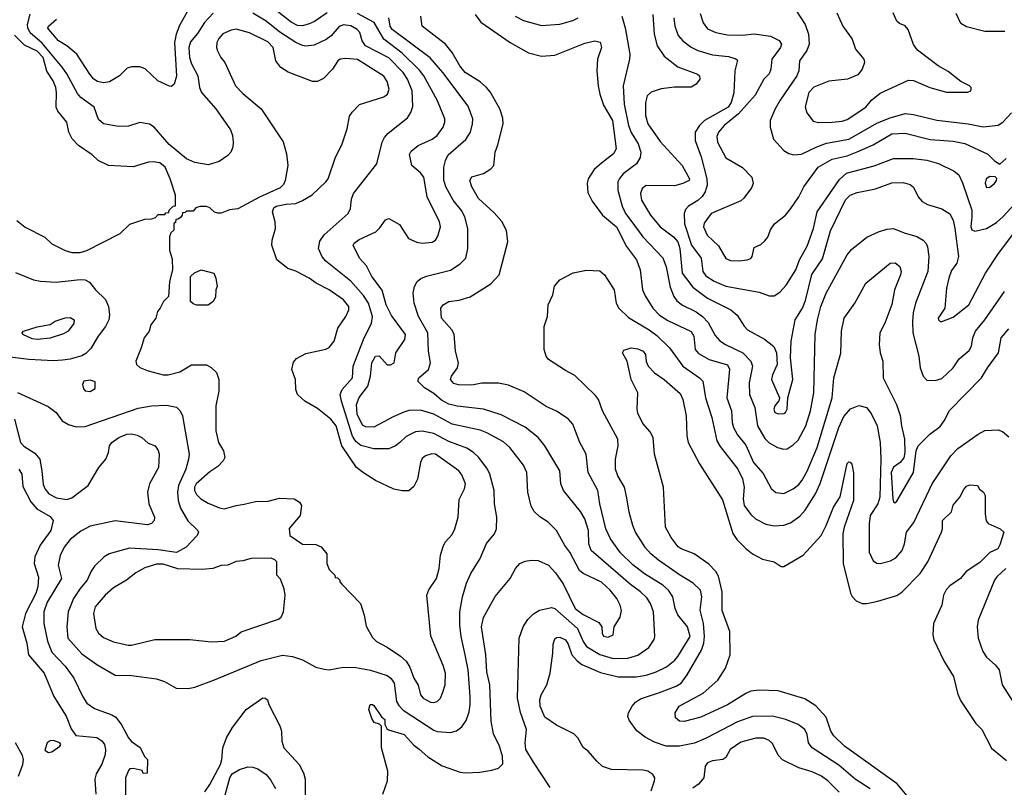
# Model space of a CAD drawing. Extents: x 997026 to 1115308, y 536381 to 619039.
# Tile 299 of 484: x 1067980 to 1073912, y 577297 to 581923. Entities that reach past the tile are written whole.
import ezdxf

# ---------------------------------------------------------------- set-up
doc = ezdxf.new("R2010")
doc.units = 0

msp = doc.modelspace()

# ---------------------------------------------------------------- linework, layer by layer
at = {"layer": '0CON20XD'}
for points in [[(1069833.3, 581965), (1069757.2, 581912.8), (1069725, 581897.9), (1069685, 581886.2), (1069655, 581887.7), (1069615, 581908.9), (1069448.7, 582038.7)], [(1069018.3, 582021.7), (1068942.5, 581887.5), (1068922.7, 581835), (1068913.8, 581786.2), (1068925, 581582.5), (1068911.2, 581535), (1068895, 581520), (1068883, 581523), (1068813.3, 581555), (1068737.3, 581627.3), (1068705, 581640), (1068655, 581640), (1068628.8, 581631.2), (1068581.2, 581585), (1068520.9, 581549.1), (1068485, 581542.2), (1068449.8, 581549.8), (1068428.1, 581565), (1068403.3, 581595), (1068324.7, 581714.7), (1068264.7, 581764.7), (1068214.3, 581795), (1068155.8, 581865), (1068150, 581875), (1068153.8, 581885), (1068202.9, 581927.1)], [(1072660, 581975), (1072713.3, 581893.3), (1072733.3, 581835), (1072736.8, 581775), (1072723.5, 581736.5), (1072679.1, 581675), (1072674.6, 581615), (1072663.3, 581585), (1072561.2, 581438.8), (1072531.2, 581385), (1072502.5, 581315), (1072501.5, 581275), (1072522.2, 581202.2), (1072585, 581135.7), (1072615, 581116.9), (1072645, 581109.5)], [(1069146.9, 581963.1), (1069092.9, 581907.1), (1069050.8, 581839.2), (1069010.5, 581789.5), (1068999.8, 581755), (1069002.7, 581695), (1069015, 581657.1), (1069053.6, 581585), (1069063.5, 581515), (1069076.7, 581485), (1069161.5, 581385), (1069249.6, 581259.6), (1069263.1, 581225), (1069266.9, 581185), (1069264.1, 581154.1), (1069252.9, 581125), (1069235, 581104.3), (1069181.4, 581068.6), (1069115, 581049.2), (1069035, 581062.7), (1068985, 581085.3), (1068881.9, 581171.9), (1068790, 581275), (1068762.7, 581292.7), (1068705, 581302.7), (1068635, 581282.2), (1068575, 581279.6), (1068485, 581296.4), (1068455, 581320.8), (1068428.9, 581395), (1068349.1, 581455), (1068328.1, 581478.1), (1068265, 581597.3), (1068237, 581637), (1068115, 581782.3), (1068043.5, 581843.5), (1068028.9, 581875), (1068027.5, 581895), (1068043.5, 581956.5)], [(1070270, 579375), (1070245.3, 579354.7), (1070205, 579336.7), (1070113.6, 579336.4), (1070035, 579356.8), (1070005, 579380.3), (1069985, 579412.7), (1069918.6, 579625), (1069911.8, 579665), (1069923.6, 579695), (1069984.5, 579765), (1069990.4, 579835), (1070050.9, 579995), (1070100.6, 580095), (1070105.8, 580135), (1070082, 580215), (1070051.6, 580261.6), (1069975, 580346.8), (1069825, 580468.8), (1069803.1, 580493.1), (1069780.9, 580545), (1069787.7, 580587.7), (1069813.9, 580626.1), (1069960, 580755), (1069972.9, 580785), (1069978.8, 580841.2), (1069991.2, 580875), (1070132.1, 581055), (1070164.6, 581185), (1070177.4, 581212.6), (1070200.5, 581239.5), (1070317.7, 581332.3), (1070337, 581363), (1070349.2, 581400.8), (1070344.1, 581495), (1070316.3, 581565), (1070290.8, 581605), (1070205, 581692.4), (1070064.6, 581765), (1070043.5, 581795), (1070030, 581845), (1070012.9, 581865), (1069974.6, 581885.4), (1069932, 581892), (1069905, 581882.3), (1069857.8, 581825), (1069826.9, 581803.1), (1069755, 581768.9), (1069705, 581764.2), (1069685, 581766.7), (1069645, 581785.3), (1069548.6, 581848.6), (1069465, 581913.7), (1069385, 581962.5)], [(1070168, 577255), (1070196.7, 577335), (1070198, 577395), (1070160.8, 577535), (1070160, 577665), (1070147.5, 577677.5), (1070117, 577687), (1070102.3, 577712.3), (1070083.8, 577765), (1070092.5, 577795), (1070105, 577796.7), (1070115, 577790), (1070160.7, 577720.7), (1070180, 577705), (1070180, 577675), (1070191.7, 577651.7), (1070203, 577643), (1070296, 577615), (1070355, 577551.4), (1070386.7, 577526.7), (1070440.2, 577480.2), (1070525, 577425.7), (1070635, 577388.6), (1070665.8, 577384.2), (1070752.7, 577387.3), (1070825, 577400), (1070865, 577412), (1070891.2, 577438.8), (1070890, 577485), (1070871.4, 577545), (1070835, 577620), (1070820.4, 577695), (1070812, 577915), (1070795, 577992.5), (1070789.6, 578095), (1070762.3, 578265), (1070775, 578321.2), (1070845, 578446), (1070935, 578556.2), (1070968, 578615), (1070993.8, 578645), (1071025, 578659.4), (1071063.2, 578666.8), (1071105, 578664.2), (1071165.8, 578635.8), (1071209.2, 578589.2), (1071253.7, 578523.7), (1071326.9, 578375), (1071375, 578338.6), (1071470.3, 578290.3), (1071488, 578265), (1071490, 578225), (1071497.7, 578207.7), (1071525, 578201.4), (1071556.7, 578215), (1071562.5, 578265), (1071597.6, 578322.4), (1071606.5, 578363.5), (1071598.9, 578395), (1071577.1, 578435), (1071537.9, 578485), (1071485, 578532.7), (1071374.6, 578584.6), (1071352.9, 578602.9), (1071295, 578713.8), (1071264.3, 578754.3), (1071215, 578843.8), (1071164.5, 578894.5), (1071115, 578926), (1071079.7, 578959.7), (1071062, 578992), (1071041.5, 579075), (1071036.7, 579195), (1071015, 579238), (1070934.3, 579345), (1070895, 579378.5), (1070795, 579433.1), (1070755, 579448.5), (1070585, 579485.3), (1070475, 579546.7), (1070395, 579569.7), (1070325, 579566.9), (1070295, 579558.8), (1070229.7, 579530.3), (1070115, 579466.4), (1070065, 579469.1), (1070045, 579479.5), (1070013.4, 579545), (1070010.5, 579605), (1070024.8, 579645.2), (1070077.8, 579715), (1070094.7, 579774.7), (1070102.4, 579855), (1070125, 579895.8), (1070146.9, 579896.9), (1070195, 579842.9), (1070215, 579842.5), (1070236.2, 579855), (1070246.7, 579915), (1070301.4, 579995), (1070305.6, 580025), (1070219.9, 580139.9), (1070188.4, 580205), (1070163.9, 580293.9), (1070102.9, 580375), (1070068.9, 580438.9), (1070028.1, 580485), (1069988.8, 580565), (1069995, 580576.2), (1070025, 580598.6), (1070126, 580645), (1070151.1, 580668.9), (1070185, 580716), (1070205, 580724.3), (1070268.7, 580688.7), (1070323.8, 580605), (1070372.6, 580582.6), (1070405, 580575.7), (1070465, 580582), (1070485, 580594), (1070498.8, 580618.8), (1070515.7, 580675), (1070510.6, 580705), (1070435.4, 580855.4), (1070415, 580974.2), (1070395, 581000), (1070342, 581045), (1070328.8, 581111.2), (1070339.3, 581130.7), (1070381.4, 581165), (1070465, 581203.8), (1070495, 581225.6), (1070532.1, 581275), (1070542.7, 581305), (1070542.7, 581325), (1070497.7, 581435), (1070414.5, 581584.5), (1070389.2, 581619.2), (1070285, 581720.7), (1070175.1, 581805.1), (1070115.9, 581905.9), (1070015, 581961.3)], [(1071175.7, 577295.7), (1071075, 577448), (1071029.3, 577525), (1071024.7, 577565), (1071034.6, 577645), (1070996.9, 577746.9), (1070980.4, 577835), (1070990, 578195), (1071013.3, 578265), (1071041.5, 578308.5), (1071076.7, 578343.3), (1071111.2, 578365), (1071185, 578380.4), (1071205, 578375.4), (1071341.4, 578255), (1071374.9, 578174.9), (1071395.3, 578145), (1071475, 578096.6), (1071555, 578073.4), (1071644.2, 578075.8), (1071705, 578092.3), (1071770.5, 578139.5), (1071802.9, 578187.1), (1071806.5, 578205), (1071798.8, 578355), (1071780.4, 578405), (1071758, 578438), (1071720.9, 578475), (1071659.9, 578519.9), (1071423.1, 578725), (1071409.1, 578765), (1071406.9, 578845), (1071385, 578914.2), (1071358.7, 578958.7), (1071257.5, 579085), (1071241.1, 579125), (1071234.5, 579205), (1071144.7, 579354.7), (1071103.3, 579405), (1071025, 579468.2), (1070881.9, 579541.9), (1070773.8, 579575), (1070616.9, 579593.1), (1070565, 579606.5), (1070520.9, 579630.9), (1070475, 579670.8), (1070420, 579705), (1070378.1, 579745), (1070385.6, 579765), (1070443.9, 579815), (1070455.9, 579855), (1070443.4, 579925), (1070439.2, 580035), (1070383.5, 580135), (1070357.1, 580215), (1070351.5, 580275), (1070358.1, 580315), (1070374.4, 580345.6), (1070397.6, 580362.4), (1070432.1, 580377.9), (1070576.4, 580413.6), (1070635, 580451.2), (1070667.5, 580485), (1070680, 580545), (1070680, 580665), (1070661.3, 580735), (1070642.4, 580772.4), (1070592.2, 580835), (1070547.9, 580915), (1070536.6, 580956.6), (1070535.3, 581035), (1070544.8, 581075.2), (1070562.3, 581107.7), (1070668.5, 581201.5), (1070696.2, 581245), (1070709.3, 581295), (1070710, 581325), (1070682.8, 581402.8), (1070528.7, 581605), (1070453.7, 581693.7), (1070223.5, 581865), (1070211.6, 581885), (1070204.7, 581935)], [(1071783.8, 577275), (1071805.8, 577335), (1071807.1, 577355), (1071794.2, 577375), (1071765, 577394.4), (1071735, 577400), (1071545, 577404.4), (1071492.6, 577422.6), (1071457.5, 577455), (1071405, 577514), (1071375, 577536.7), (1071342, 577595), (1071319.1, 577619.1), (1071215, 577672), (1071145, 577720), (1071115.5, 577785), (1071113.1, 577825), (1071121.5, 577855), (1071156.5, 577915), (1071176.5, 577985), (1071193.3, 578105), (1071195, 578160), (1071205, 578191.2), (1071215, 578199.2), (1071235, 578201.4), (1071269.2, 578185), (1071285, 578160), (1071306.9, 578095), (1071338.3, 578058.3), (1071366.8, 578036.8), (1071478.9, 577988.9), (1071585, 577962.8), (1071695, 577962.8), (1071755, 577972.7), (1071815, 577992), (1071877.1, 578022.9), (1071927, 578063), (1071945.8, 578085.8), (1072018.9, 578205), (1072004.3, 578265), (1071945.7, 578335.7), (1071930.3, 578375), (1071916, 578445), (1071890, 578485), (1071855.6, 578515.6), (1071745, 578584.1), (1071675, 578638.2), (1071600.1, 578710.1), (1071538.8, 578795), (1071511.8, 578855), (1071475.4, 579005), (1071464.4, 579085), (1071404.6, 579195), (1071392.2, 579305), (1071355.6, 579375), (1071313.1, 579485), (1071285, 579517.1), (1071215, 579563.1), (1071152.2, 579592.2), (1071020.2, 579680.2), (1070925, 579720), (1070865, 579733.1), (1070765, 579733.1), (1070705, 579721.5), (1070625, 579721.9), (1070595, 579731.4), (1070575.8, 579755), (1070581.4, 579775), (1070617.5, 579825), (1070624.2, 579855), (1070606.2, 579925), (1070598.8, 580028.8), (1070584, 580055), (1070521.2, 580125), (1070516.7, 580185), (1070531.2, 580205), (1070565, 580224.3), (1070627.6, 580232.4), (1070695, 580252.9), (1070817.9, 580332.1), (1070868.8, 580385), (1070920.8, 580585), (1070912.7, 580652.7), (1070885, 580706.2), (1070839.8, 580759.8), (1070745, 580846), (1070704.2, 580915), (1070692, 580955), (1070704.2, 580975.8), (1070775, 580997.1), (1070818.8, 581025), (1070836, 581045), (1070844, 581125), (1070861.2, 581168.8), (1070892.9, 581295), (1070890.3, 581330.3), (1070872.5, 581385), (1070815, 581488), (1070792.9, 581515), (1070755, 581549.4), (1070665, 581605.5), (1070631.8, 581645), (1070585.3, 581725.3), (1070546.4, 581776.4), (1070405.8, 581885), (1070398.1, 581945)], [(1070723.5, 581955), (1070758.3, 581908.3), (1070936.3, 581786.3), (1071045, 581724.2), (1071124.2, 581704.2), (1071205, 581710), (1071385, 581781.9), (1071445.8, 581795.8), (1071476.8, 581786.8), (1071485.6, 581755), (1071462.2, 581685), (1071457.3, 581615), (1071464.6, 581525), (1071474.6, 581475), (1071498.1, 581408.1), (1071552.7, 581315), (1071573.1, 581145), (1071558.6, 581115), (1071485, 581059.4), (1071440.6, 581019.4), (1071404.4, 580965), (1071398.9, 580935), (1071402.6, 580882.6), (1071429.1, 580829.1), (1071492.2, 580745), (1071576.2, 580675), (1071635.3, 580555.3), (1071696.2, 580475), (1071717.9, 580415), (1071732.9, 580295), (1071748.1, 580258.1), (1071795.2, 580185.2), (1071835, 580141.5), (1071885, 580109.6), (1072025, 580044.4), (1072042.1, 580015), (1072049.6, 579935), (1072070.6, 579910.6), (1072135, 579875.3), (1072245, 579843.3), (1072257.2, 579817.2), (1072251.5, 579751.5), (1072241.3, 579645), (1072268.5, 579565), (1072272.3, 579495), (1072280.4, 579465), (1072305, 579421.1), (1072355, 579358.1), (1072400.7, 579255), (1072458.8, 579188.8), (1072507.6, 579097.6), (1072535, 579074.2), (1072585, 579067.1), (1072640.8, 579095), (1072675, 579122.2), (1072695, 579148.1), (1072725, 579202.9), (1072785.8, 579345), (1072874.7, 579645), (1072884.7, 579765), (1072927.1, 579912.9), (1072931.5, 580045), (1072948.5, 580125), (1073011.4, 580215), (1073077.5, 580335), (1073225, 580455.7), (1073255, 580457.5), (1073282.5, 580435), (1073291.4, 580405), (1073287.8, 580385), (1073251.5, 580295), (1073235, 580206.7), (1073191.9, 580095), (1073161.9, 580035), (1073157.5, 579965), (1073164, 579915), (1073180, 579865), (1073182.5, 579765), (1073263.6, 579603.6), (1073285, 579537.5), (1073292.5, 579475), (1073311.9, 579395), (1073312.9, 579315), (1073306.6, 579283.4), (1073284.6, 579255.4), (1073245, 579226.4), (1073231, 579195), (1073240, 579035), (1073245, 579016.7), (1073252.3, 579012.3), (1073265, 579021.2), (1073364.4, 579195), (1073381.2, 579325), (1073393.3, 579355), (1073463.3, 579425), (1073525, 579472), (1073549.4, 579505), (1073581.9, 579568.1), (1073775.7, 579765), (1073811.4, 579825), (1073877.1, 579915), (1073894.2, 580005), (1073939.7, 580060.3)], [(1070964.8, 581944.8), (1071015, 581918.9), (1071125, 581888), (1071235, 581896.5), (1071312.3, 581917.7), (1071345, 581933.9)], [(1071608.5, 581945), (1071627.3, 581875), (1071655.4, 581715), (1071654.6, 581685), (1071616.3, 581525), (1071623, 581415), (1071647.5, 581285), (1071665, 581243.6), (1071706.7, 581175), (1071722.3, 581125), (1071717.7, 581092.3), (1071696.5, 581055), (1071616.7, 580993.3), (1071593.1, 580966.9), (1071583.2, 580945), (1071584, 580895), (1071610.1, 580800.1), (1071630.5, 580755), (1071663, 580713), (1071735, 580613.8), (1071855, 580488.1), (1071875, 580434), (1071900.2, 580310.2), (1071922.1, 580255), (1071939.3, 580229.3), (1071972.8, 580202.8), (1072055, 580162.9), (1072093.8, 580135), (1072127.6, 580097.6), (1072170.8, 580020.8), (1072197.6, 579987.6), (1072231.9, 579965), (1072337.5, 579915), (1072385.3, 579865), (1072395.9, 579835), (1072375.3, 579735.3), (1072376.9, 579665), (1072408.8, 579585), (1072425.3, 579475), (1072469.9, 579399.9), (1072495, 579372.1), (1072545, 579345.5), (1072585, 579334.5), (1072605, 579337.5), (1072639.9, 579360.1), (1072670.4, 579389.6), (1072716.6, 579475), (1072745.3, 579565), (1072764.1, 579675), (1072773.2, 580025), (1072786, 580115), (1072807.5, 580195), (1072838.8, 580275), (1072965, 580505.8), (1072991.9, 580538.1), (1073085, 580612.2), (1073155, 580645.5), (1073205, 580660.9), (1073245, 580664.5), (1073308.3, 580638.3), (1073385, 580616.4), (1073424.2, 580595), (1073441.1, 580575), (1073450.5, 580555), (1073458.5, 580495), (1073452.5, 580405), (1073376.4, 580215), (1073362.6, 580157.4), (1073360, 580105), (1073360.9, 580035), (1073396.7, 579895), (1073405.5, 579825), (1073422.9, 579775), (1073445, 579750.8), (1073495, 579748.1), (1073535, 579761.5), (1073604.5, 579825), (1073640.4, 579879.6), (1073701.1, 579928.9), (1073714.4, 579955), (1073721.8, 580005), (1073738.2, 580045), (1073795, 580114.5), (1073913.8, 580285)], [(1071795.4, 581955), (1071802.5, 581835), (1071820, 581765), (1071864.1, 581704.1), (1071945, 581638.1), (1072064.1, 581594.1), (1072076.7, 581585), (1072077.5, 581565), (1072055.9, 581534.1), (1072025, 581516.7), (1071925.9, 581515.9), (1071845, 581505.6), (1071785, 581487.1), (1071760.8, 581465), (1071751.1, 581425), (1071750.5, 581345), (1071765, 581296), (1071838.9, 581188.9), (1071972.2, 581045), (1072016, 580965), (1072013.3, 580955), (1071976.2, 580935), (1071925, 580922.7), (1071755, 580923.1), (1071730, 580905), (1071720, 580875), (1071726.5, 580835), (1071781.5, 580745), (1071840, 580675), (1071920, 580615), (1071945.2, 580585.2), (1071957.1, 580545), (1071971.6, 580395), (1072035, 580311.8), (1072125, 580244.7), (1072264.7, 580174.7), (1072302.8, 580142.8), (1072345, 580076.2), (1072366, 580055), (1072467.8, 579997.8), (1072523.2, 579953.2), (1072539.2, 579915), (1072544.3, 579845), (1072515, 579783.8), (1072509.5, 579755), (1072558.8, 579645), (1072554, 579626), (1072530, 579595), (1072524.3, 579575), (1072530, 579555), (1072551.7, 579548.3), (1072585, 579550), (1072595, 579556.2), (1072604, 579575), (1072608.6, 579645), (1072639.1, 579755), (1072624.5, 579885.5), (1072628.5, 579985), (1072651.8, 580115), (1072695.8, 580185), (1072715, 580230)], [(1071920.6, 581935), (1071926.7, 581885), (1071948.3, 581828.2), (1071976.5, 581795), (1072025, 581757.5), (1072065, 581736.6), (1072155, 581710.6), (1072250.5, 581700.5), (1072295, 581687.5), (1072305, 581678.8), (1072289.4, 581615), (1072282.8, 581482.8), (1072267.6, 581425), (1072248.4, 581395), (1072105.4, 581315), (1072075.4, 581285), (1072050.4, 581245), (1072048.9, 581195), (1072086.5, 581096.5), (1072120.5, 580965), (1072121.7, 580925), (1072110, 580885), (1072092, 580858), (1072065, 580833.7), (1072009.8, 580800.2), (1071991.3, 580778.7), (1071982.7, 580755), (1071986.4, 580693.6), (1072028, 580565), (1072086.7, 580485), (1072096.7, 580405), (1072115, 580379.2), (1072165, 580347.1), (1072235, 580317.8), (1072435, 580280.9), (1072495, 580258.1), (1072525, 580258.6), (1072559.3, 580280.7), (1072597.6, 580322.4), (1072657.3, 580415), (1072679.1, 580475), (1072725, 580558), (1072761.8, 580665), (1072784.3, 580765.7), (1072920.1, 580959.9), (1072961.9, 580998.1), (1073128.2, 581041.8), (1073245, 581086.9), (1073363.9, 581086.1), (1073445, 581076.8), (1073515, 581056.2), (1073611.1, 581011.1), (1073638.5, 580988.5), (1073660.2, 580940.2), (1073715.7, 580775), (1073717.5, 580735), (1073710, 580675), (1073717.5, 580657.5), (1073735, 580648.6), (1073805, 580664.6), (1073865, 580701.8), (1073903.9, 580735), (1073975, 580812.5)], [(1072080.9, 581960.9), (1072098.6, 581905), (1072125, 581867.1), (1072175, 581846.5), (1072245, 581832.9), (1072335, 581830.5), (1072405, 581837.5), (1072504.3, 581824.3), (1072555, 581798), (1072569.2, 581775), (1072564.2, 581755), (1072511.4, 581685), (1072505.5, 581624.5), (1072495, 581596.7), (1072464, 581565), (1072410.8, 581469.2), (1072311.8, 581355), (1072223.8, 581285), (1072191.2, 581245), (1072180.8, 581219.2), (1072184.2, 581184.2), (1072235, 581091.4), (1072335, 581032), (1072391.2, 580975), (1072400, 580935), (1072389.4, 580910.6), (1072343.4, 580846.6), (1072325, 580830.8), (1072146, 580755), (1072105, 580696.2), (1072100.6, 580675), (1072121.9, 580625), (1072190.2, 580560.2), (1072235, 580484.2), (1072262.4, 580472.4), (1072315, 580469.2), (1072362.5, 580475), (1072385.7, 580484.3), (1072393.3, 580495), (1072405, 580550), (1072445, 580567.5), (1072469.5, 580590.5), (1072487.5, 580612.5), (1072504.1, 580655.9), (1072527.6, 580692.4), (1072595, 580745.7), (1072626.7, 580785), (1072674.3, 580855), (1072704.4, 580915), (1072791.1, 581035), (1072875, 581082.5), (1072965, 581102.7), (1073025, 581127.3), (1073122, 581168), (1073235, 581234.7), (1073315, 581238.4), (1073465, 581201.8), (1073605, 581190.4), (1073675, 581176.2), (1073812.2, 581112.2), (1073853.2, 581073.2), (1073885, 581053.3), (1073924.1, 581085.9)], [(1072902.5, 581965), (1072939.2, 581885), (1072995, 581806.2), (1073016.3, 581746.3), (1073066.7, 581685), (1073070, 581665), (1073056.2, 581625), (1073029.2, 581590.8), (1072967.5, 581565), (1072855, 581552.2), (1072765, 581517.3), (1072735, 581483.8), (1072712.1, 581397.9), (1072722.6, 581362.6), (1072761.7, 581311.7), (1072792.6, 581302.6)], [(1072792.6, 581302.6), (1072875, 581304.6), (1072935, 581310.8), (1072965, 581321.5), (1073077.1, 581395), (1073112.8, 581437.2), (1073165, 581480.8), (1073335, 581559.2), (1073365.8, 581555.8), (1073464.2, 581514.2), (1073565, 581486.2), (1073693, 581487), (1073710, 581495), (1073712.5, 581505), (1073712.5, 581515), (1073702.5, 581525), (1073650.8, 581550.8), (1073575, 581611.2), (1073514.2, 581644.2), (1073389.5, 581739.5), (1073364.5, 581774.5), (1073332.9, 581865), (1073315.4, 581885.4), (1073280, 581900), (1073264.3, 581914.3), (1073242.5, 581965)], [(1073915, 581852.5), (1073795, 581852.9), (1073685, 581879.2), (1073650.9, 581900.9), (1073621.3, 581961.3)], [(1070475, 577807.8), (1070495, 577814.3), (1070515.8, 577835), (1070530.6, 577869.4), (1070543.1, 577915), (1070545.6, 577985), (1070532, 578032), (1070457.3, 578207.3), (1070433.3, 578455), (1070445, 578486.2), (1070492.5, 578555), (1070506.9, 578615), (1070516.4, 578696.4), (1070531.1, 578748.9), (1070544.7, 578775.3), (1070585, 578820), (1070601.8, 578855), (1070622.9, 578925), (1070628.6, 579031.4), (1070660, 579095), (1070665.5, 579125), (1070645, 579180), (1070625.8, 579205), (1070485, 579303.8), (1070463.9, 579306.1), (1070425, 579294.3), (1070405, 579278), (1070394.6, 579255.4), (1070377.5, 579155), (1070355, 579110), (1070325, 579084.2), (1070285, 579082.9), (1070234.5, 579094.5), (1070125, 579145.7), (1070045, 579195.7), (1070010, 579225), (1069920.9, 579355), (1069886.2, 579475), (1069855, 579516.2), (1069775, 579580), (1069698.8, 579625), (1069653.3, 579665), (1069643.9, 579693.9), (1069641.2, 579755), (1069620, 579815), (1069630.3, 579859.7), (1069648.3, 579881.7), (1069705, 579912), (1069825, 579937.5), (1069845, 579948), (1069874.2, 579985), (1069898.1, 580065), (1069945.6, 580134.4), (1069962.9, 580175), (1069963.1, 580195), (1069930.6, 580235), (1069845, 580294.5), (1069765.9, 580335.9), (1069725, 580364.4), (1069645, 580406.9), (1069595, 580424), (1069530, 580475), (1069500, 580565), (1069501.2, 580595), (1069520.8, 580665), (1069520, 580705), (1069503.8, 580765), (1069511.7, 580788.3), (1069525, 580800), (1069585, 580812), (1069645, 580815.7), (1069685, 580832.9), (1069742.4, 580867.6), (1069824, 580945), (1069838.6, 580965), (1069881.3, 581088.7), (1069924.2, 581175), (1069952.5, 581265), (1069968.3, 581341.7), (1069983.2, 581366.8), (1070028.3, 581411.7), (1070175, 581458.6), (1070197.1, 581475), (1070205.5, 581505), (1070195, 581550), (1070175, 581582.5), (1070015, 581683.1), (1069945, 581690), (1069912, 581685), (1069897.1, 581675), (1069865, 581624), (1069810.3, 581569.7), (1069775, 581551.4), (1069745, 581550.6), (1069597.7, 581607.7), (1069554.7, 581634.7), (1069524.6, 581675), (1069507.5, 581755), (1069475, 581788.8), (1069365, 581844.5), (1069285, 581866.2), (1069255, 581860), (1069205, 581838.1), (1069179.2, 581810.8), (1069167.3, 581785), (1069165.4, 581755.4), (1069172.5, 581735), (1069193.1, 581695), (1069217.1, 581665), (1069280, 581525), (1069325, 581479.2), (1069436.2, 581386.2), (1069566.8, 581186.8), (1069586.9, 581115), (1069596.7, 581045), (1069580, 580955), (1069569.2, 580930.8), (1069549.2, 580910.8), (1069425, 580853.3), (1069295, 580783.8), (1069245, 580778), (1069195, 580756.7), (1069175, 580756.7), (1069153.9, 580763.9), (1069125, 580790), (1069105, 580796.7), (1069065, 580797.5), (1069041.7, 580788.3), (1069025, 580770), (1068985, 580770), (1068978.3, 580761.7), (1068961.7, 580758.3), (1068960, 580745), (1068948.3, 580731.7), (1068935, 580720), (1068921.7, 580718.3), (1068918.3, 580701.7), (1068910, 580695), (1068910, 580655), (1068891.7, 580638.3), (1068882.5, 580615), (1068883.8, 580535), (1068899.5, 580479.5), (1068901.2, 580415), (1068883.8, 580345), (1068877.5, 580255), (1068847.5, 580225), (1068827.5, 580185), (1068810, 580165), (1068800, 580125), (1068770, 580085), (1068760, 580045), (1068730, 580005), (1068713.3, 579945), (1068680, 579865), (1068683.3, 579845), (1068705, 579826.7), (1068755, 579806.7), (1068845, 579782), (1068875, 579782), (1068945, 579801.2), (1069015, 579843.3), (1069105, 579843.3), (1069135, 579826.7), (1069166.1, 579796.1), (1069180, 579755), (1069180, 579685), (1069162.2, 579595), (1069162.2, 579445), (1069177.5, 579375), (1069208.6, 579325), (1069215.8, 579285), (1069205.5, 579264.5), (1069175, 579231.2), (1069125, 579199.2), (1069044.4, 579125), (1069033.3, 579105), (1069034.4, 579085), (1069045, 579062), (1069071.2, 579035), (1069115, 579008.6), (1069185, 578981.9), (1069215, 578975.8), (1069285, 578996.2), (1069333, 579003), (1069400.5, 579019.5), (1069477.7, 579022.3), (1069545, 579040), (1069635, 579036.2), (1069665.9, 579015.9), (1069677.5, 578995), (1069670, 578935), (1069603, 578857), (1069607.5, 578815), (1069685, 578762.5), (1069765, 578760), (1069796.4, 578746.4), (1069830, 578705), (1069830, 578645), (1069845, 578610), (1069880, 578575), (1069881.7, 578561.7), (1069895, 578560), (1069910, 578545), (1069910, 578535), (1069920.7, 578520.7), (1070033.3, 578405), (1070056.2, 578335), (1070067.7, 578267.7), (1070105, 578200), (1070130, 578175), (1070195, 578142), (1070275, 578087.5), (1070307.8, 578057.8), (1070331.7, 578021.7), (1070354.6, 577954.6), (1070381.7, 577911.7), (1070396, 577855), (1070412, 577835), (1070455, 577810), (1070475, 577807.8)], [(1067963.6, 580713.6), (1068012.5, 580672.5), (1068131.7, 580611.7), (1068175, 580572), (1068255, 580532), (1068295, 580520), (1068345, 580520), (1068385, 580532), (1068585.5, 580634.5), (1068645, 580690.8), (1068735, 580720), (1068777, 580723), (1068798.3, 580731.7), (1068815, 580750), (1068855, 580750), (1068861.7, 580758.3), (1068878.3, 580761.7), (1068880, 580775), (1068905, 580800), (1068918.3, 580801.7), (1068920, 580865), (1068887.1, 580965), (1068856.7, 581035), (1068825, 581060.6), (1068785, 581066.9), (1068755.6, 581064.4), (1068665, 581037.1), (1068515, 581043.8), (1068453.3, 581075), (1068417.9, 581107.9), (1068335, 581164.2), (1068296, 581205), (1068276, 581245), (1068263.8, 581305), (1068211.1, 581371.1), (1068200.6, 581395), (1068202.7, 581485), (1068197.6, 581515), (1068181.3, 581555), (1068143.2, 581613.2), (1068121.4, 581695), (1068085, 581733.7), (1068009, 581769), (1067948.9, 581828.9)], [(1072645, 581109.5), (1072688.2, 581111.8), (1072695, 581114.6), (1072782.5, 581157.5), (1072841.3, 581178.7), (1072975, 581203.3), (1073149.3, 581300.7), (1073225, 581331.9), (1073315, 581357.3), (1073365, 581352.7), (1073505, 581318), (1073695, 581295.3), (1073785, 581276.7), (1073875, 581287.5), (1073904.1, 581305.9), (1073955, 581362.1)], [(1073805, 580912.5), (1073825, 580913.8), (1073852.5, 580935), (1073865.9, 580954.1), (1073866.4, 580966.4), (1073857, 580977), (1073825, 580978.8), (1073802.5, 580965), (1073797.7, 580937.7), (1073805, 580912.5)], [(1072715, 580230), (1072752.5, 580387.5), (1072817.1, 580482.9), (1072865, 580651.4), (1072955, 580837.5), (1072984.3, 580865), (1073025, 580881.5), (1073135.9, 580904.1), (1073235, 580940.4), (1073302.2, 580942.2), (1073345, 580929.4), (1073364.5, 580914.5), (1073393.3, 580855), (1073416.7, 580826.7), (1073448.6, 580808.6), (1073535, 580782.5), (1073585, 580752.5), (1073604.7, 580714.7), (1073614.8, 580664.8), (1073636.2, 580495), (1073625.6, 580455), (1073595, 580412.5), (1073578.4, 580365), (1073564.6, 580304.6), (1073554.3, 580185), (1073514.4, 580125), (1073515, 580113.8), (1073525, 580104.3), (1073535, 580104.3), (1073605, 580130.8), (1073698.9, 580205), (1073798.1, 580395), (1073876.5, 580515), (1073975, 580644.4)], [(1067955, 580400), (1068063.3, 580355), (1068105, 580346.4), (1068200.5, 580340.5), (1068345, 580357.6), (1068374.7, 580354.7), (1068400.3, 580340.3), (1068437.5, 580295), (1068497.6, 580237.6), (1068515.3, 580195), (1068520.7, 580145), (1068517.2, 580115), (1068497.5, 580075), (1068452.5, 580015), (1068408.6, 579941.4), (1068379.3, 579910.7), (1068355, 579897.1), (1068285, 579877.1), (1068238.1, 579871.9), (1068185, 579867.2), (1068035, 579875.2), (1067875, 579894.5)], [(1069115, 580202.5), (1069045, 580202.5), (1069025, 580210), (1069010, 580225), (1069010, 580375), (1069033, 580397), (1069073.9, 580416.1), (1069150, 580395), (1069162.5, 580365), (1069170, 580315), (1069162.5, 580295), (1069159.3, 580250.7), (1069145.9, 580224.1), (1069115, 580202.5)], [(1073105, 577287.8), (1073012.9, 577345), (1072915, 577429.7), (1072754.4, 577535), (1072732.2, 577565), (1072725.5, 577615), (1072710.5, 577645), (1072670, 577675), (1072595.3, 577705.3), (1072515, 577726), (1072395, 577723.4), (1072305, 577692.3), (1072116.7, 577593.3), (1072045, 577563.3), (1071955, 577544.6), (1071875.4, 577545.4), (1071805, 577568.2), (1071748.9, 577598.9), (1071697.7, 577637.7), (1071652.2, 577702.2), (1071644.5, 577724.5), (1071648.1, 577745), (1071670, 577785), (1071690.5, 577809.5), (1071720.1, 577829.9), (1071835, 577867.6), (1071935, 577906.4), (1071966.2, 577925), (1072002.4, 577975), (1072087.1, 578122.9), (1072102.3, 578165), (1072106, 578205), (1072099.6, 578285), (1072080.4, 578365), (1072090.7, 578445), (1072081.5, 578485), (1072038, 578528), (1071955, 578576.8), (1071828.5, 578665), (1071783.1, 578703.1), (1071750.6, 578740.6), (1071691.2, 578835), (1071674.6, 578875), (1071651.8, 578955), (1071638.7, 579041.3), (1071623.5, 579105), (1071584.6, 579175), (1071570.9, 579215), (1071569.2, 579275), (1071585.5, 579355), (1071583.3, 579395), (1071491.9, 579565), (1071466.9, 579635), (1071449.1, 579659.1), (1071325, 579778.6), (1071268, 579808), (1071166.7, 579875), (1071152, 579895), (1071140, 579935), (1071140, 580075), (1071160, 580135), (1071163.3, 580205), (1071192, 580265), (1071203.2, 580316.8), (1071235, 580356), (1071315, 580398), (1071395, 580412.9), (1071475, 580410), (1071502.9, 580385), (1071561.4, 580295), (1071573.1, 580215), (1071589.4, 580185), (1071648, 580128), (1071772.7, 580055), (1071819.2, 580019.2), (1071896.2, 579945), (1071975.4, 579835), (1072076.7, 579765), (1072095.3, 579745.3), (1072112.7, 579645), (1072151.2, 579525), (1072180.4, 579385), (1072200.3, 579350.3), (1072306.2, 579215), (1072335, 579155.8), (1072345.8, 579105), (1072338.5, 579035), (1072345.5, 578995), (1072385, 578940.6), (1072414.1, 578914.1), (1072475, 578882.9), (1072525, 578872.9), (1072583.9, 578876.1), (1072625, 578891.8), (1072679.7, 578930.3), (1072711.9, 578968.1), (1072774.4, 579065.6), (1072802.8, 579127.2), (1072915.2, 579464.8), (1072945, 579531.1), (1072985, 579578.5), (1073035, 579598.2), (1073081.4, 579585), (1073110.1, 579550.1), (1073146.7, 579475), (1073164.1, 579375), (1073168.8, 579275), (1073161.6, 579045), (1073149.5, 579005), (1073104.9, 578935.1), (1073098.1, 578885), (1073099.1, 578715), (1073121.4, 578661.4), (1073145, 578647.8), (1073165, 578645.5), (1073227.6, 578662.4), (1073259.4, 578680.6), (1073296.9, 578725), (1073311.2, 578765), (1073323.5, 578835), (1073367.5, 578892.5), (1073477.8, 579125), (1073589.2, 579295), (1073631.8, 579338.2), (1073755, 579425.5), (1073795, 579446.5), (1073875, 579451.4), (1073900.7, 579440.7), (1073939.4, 579409.4)], [(1068085, 579995.6), (1068055, 579999.4), (1068000, 580025), (1067996.2, 580035), (1068003.3, 580045), (1068085, 580072.2), (1068165, 580086), (1068195, 580105.7), (1068254, 580126), (1068285, 580127.5), (1068308.8, 580115), (1068307, 580093), (1068273.3, 580045), (1068245, 580029.2), (1068165, 580004.5), (1068085, 579995.6)], [(1073326.5, 577246.5), (1073267.4, 577317.4), (1072950, 577545), (1072885, 577607.8), (1072866.9, 577635), (1072839.6, 577719.6), (1072777, 577787), (1072710.2, 577830.2), (1072550.8, 577879.2), (1072435, 577882.5), (1072385, 577875.6), (1072355, 577863.1), (1072245, 577794.4), (1072085, 577718.9), (1071983.7, 577693.7), (1071955, 577695.6), (1071930.6, 577715), (1071929.4, 577745), (1071952.5, 577785), (1072098, 577865), (1072187, 577943), (1072232.5, 578015), (1072260, 578095), (1072258, 578235), (1072213.4, 578363.4), (1072212.7, 578475), (1072189.5, 578569.5), (1072175, 578597.5), (1072132.2, 578642.2), (1072043.3, 578705), (1071965, 578733.3), (1071947, 578747), (1071905, 578802), (1071871.4, 578865), (1071860, 579105), (1071805.8, 579305), (1071796, 579405), (1071779.1, 579439.1), (1071735, 579490), (1071705, 579552.5), (1071700, 579575), (1071704.4, 579675), (1071664.2, 579755), (1071640, 579865), (1071612.5, 579915), (1071619.3, 579930.7), (1071664.4, 579945.6), (1071705, 579938.6), (1071736.2, 579925), (1071751.2, 579905), (1071753.9, 579863.9), (1071766.2, 579835), (1071805.5, 579795.5), (1071864, 579755), (1071960.2, 579670.2), (1071976.2, 579635), (1071995.5, 579535), (1072000, 579415), (1072008.6, 579375), (1072076.3, 579246.3), (1072215, 579030), (1072277.5, 578827.5), (1072301.1, 578791.1), (1072355, 578735.8), (1072395, 578704), (1072455, 578672), (1072525, 578656), (1072568.3, 578628.3), (1072585, 578627.5), (1072701.2, 578695), (1072808, 578815), (1072839.2, 578875), (1072882.5, 578985), (1072923, 579047), (1072943.3, 579143.3), (1072965, 579247.5), (1072975, 579257.5), (1072983, 579257), (1072993.6, 579243.6), (1073003, 579193), (1073003.8, 579025), (1072948, 578865), (1072940, 578825), (1072940.8, 578645), (1072985, 578467.5), (1072995.9, 578445.9), (1073020.5, 578420.5), (1073055, 578403.8), (1073085, 578404), (1073151.2, 578418.8), (1073265, 578452), (1073295, 578473.8), (1073406.2, 578585), (1073451.2, 578655), (1073533.3, 578835), (1073540, 578855), (1073540, 578905), (1073593.6, 578956.4), (1073605, 578997.5), (1073644.1, 579045.9), (1073667.7, 579092.3), (1073685, 579112.5), (1073705, 579120), (1073750, 579115), (1073763.6, 579093.6), (1073786.4, 579076.4), (1073796.1, 579056.1), (1073796.7, 578945), (1073803, 578903), (1073815, 578887.5), (1073887.5, 578855), (1073910, 578835), (1073885, 578757.5), (1073873.3, 578735), (1073825, 578711.2), (1073765, 578651.2), (1073682.7, 578597.3), (1073648, 578555), (1073585, 578511.2), (1073562.7, 578487.3), (1073545.9, 578454.1), (1073536, 578395), (1073485.8, 578284.2), (1073482.5, 578215), (1073488, 578185), (1073548.8, 578058.8), (1073605.6, 577965), (1073629.4, 577865), (1073649.1, 577819.1), (1073740.9, 577680.9), (1073776, 577645), (1073835, 577533.3), (1073925, 577458)], [(1068405, 579683.3), (1068435, 579700), (1068435, 579740), (1068405, 579750), (1068367.5, 579745), (1068359.2, 579725), (1068365, 579697.5), (1068375, 579686.7), (1068405, 579683.3)], [(1067966.4, 579676.4), (1068152.4, 579592.4), (1068200, 579555), (1068236.2, 579505), (1068275, 579482.5), (1068320.4, 579470.4), (1068375, 579471.8), (1068695, 579581.1), (1068775, 579596), (1068865, 579600.7), (1068925, 579587.1), (1068946.7, 579566.8), (1068961.3, 579535), (1069000.7, 579305), (1068998.4, 579275), (1068981.2, 579215), (1068936.5, 579115), (1068931.9, 579075), (1068935.7, 579025), (1068950.2, 578980.2), (1068993, 578903), (1069053.1, 578845), (1069056.9, 578835), (1069050, 578815), (1068983.3, 578745), (1068925, 578712.9), (1068815, 578727.4), (1068642, 578738), (1068518.8, 578705), (1068489.2, 578685), (1068431.2, 578628.8), (1068410.9, 578599.1), (1068387.7, 578545), (1068345.4, 578495), (1068305.3, 578435), (1068271.8, 578355), (1068263.8, 578265), (1068270.4, 578195), (1068355, 578102.3), (1068445, 578036.4), (1068555, 577972.2), (1068655, 577970.7), (1068805, 577950.4), (1068853.8, 577935), (1068922.5, 577895), (1068995, 577892.9), (1069035, 577900), (1069153.3, 577945), (1069435, 578060.9), (1069563.6, 578093.6), (1069623.3, 578085), (1069685, 578064.3), (1069765, 578020), (1069815, 578009.2), (1069844.1, 578005.9), (1069929.7, 578020.3), (1070005, 578018.7), (1070093.3, 578003.3), (1070195, 577971.2), (1070215.5, 577955.5), (1070235.5, 577925.5), (1070251.2, 577815), (1070265, 577789.1), (1070291.5, 577761.5), (1070475, 577641.1), (1070495, 577633.9), (1070575, 577626.4), (1070612.2, 577637.8), (1070645, 577661.4), (1070670.5, 577699.5), (1070688.4, 577751.6), (1070695.3, 577795.3), (1070694.2, 577845), (1070681.7, 578005), (1070664, 578095), (1070639.3, 578205), (1070632.8, 578275), (1070632.3, 578355), (1070648.8, 578445), (1070673.1, 578526.9), (1070698.1, 578585), (1070754.4, 578675), (1070793.1, 578766.9), (1070840.8, 578825), (1070852.9, 578855), (1070854.5, 578925), (1070840.5, 579005), (1070838.5, 579085), (1070813.5, 579185), (1070798.5, 579215), (1070747.1, 579285), (1070715, 579315.4), (1070675, 579340.9), (1070565, 579381.9), (1070475, 579430), (1070405, 579444.2), (1070365, 579439.7), (1070308.2, 579411.8), (1070270, 579375)], [(1067948.7, 579515), (1067985, 579374.5), (1068005, 579352.2), (1068070.9, 579310.9), (1068100.9, 579275), (1068114.7, 579205), (1068122.1, 579122.1), (1068133.3, 579093.3), (1068156, 579066), (1068201.7, 579041.7), (1068265, 579031.8), (1068295, 579041.5), (1068337.1, 579072.9)], [(1068337.1, 579072.9), (1068393.3, 579116.7), (1068456.9, 579225), (1068500, 579275), (1068516, 579315), (1068522.5, 579355), (1068534.6, 579375.4), (1068578, 579405), (1068625, 579424.5), (1068655, 579427.8), (1068688.8, 579418.8), (1068716.1, 579406.1), (1068755, 579370), (1068795.9, 579355.9), (1068815, 579327.5), (1068820, 579305), (1068817.5, 579225), (1068762.2, 579125), (1068750.5, 579075), (1068757.8, 579005), (1068792, 578925), (1068791.2, 578905), (1068775, 578886.2), (1068750.5, 578879.5), (1068555, 578903.6), (1068405, 578870.5), (1068349.3, 578840.7), (1068285, 578790.5), (1068247.7, 578745), (1068225.3, 578694.7), (1068212.1, 578635), (1068232.5, 578555), (1068145, 578411.8), (1068125.2, 578355), (1068126.9, 578285), (1068147.9, 578177.9), (1068175, 578110.9), (1068255, 578026.5), (1068307.1, 577955), (1068361.3, 577841.3), (1068384.7, 577804.7), (1068431.9, 577771.9), (1068534.6, 577734.6), (1068559.6, 577719.6), (1068593.7, 577673.7), (1068635, 577596), (1068655, 577573.8), (1068705.9, 577535.9), (1068731.7, 577481.7), (1068750, 577465), (1068748.3, 577381.7), (1068725, 577380), (1068718.3, 577398.3), (1068665, 577411.2), (1068645, 577408), (1068635, 577398), (1068617.3, 577355), (1068617.1, 577245)], [(1067975, 579214.2), (1067993.1, 579185), (1068000.2, 579110.2), (1068046.9, 579016.9), (1068084.7, 578974.7), (1068165, 578928.2), (1068182.2, 578905), (1068168.9, 578845), (1068103.6, 578756.4), (1068072.7, 578685), (1068067.1, 578645), (1068094.2, 578564.2), (1068088.9, 578505), (1068076.8, 578465), (1068014.7, 578345), (1067994.6, 578264.6), (1068024.3, 578165), (1068034.2, 578095), (1068127.5, 577985), (1068185.6, 577845), (1068261.4, 577725), (1068290.3, 577650.3), (1068318.8, 577608.8), (1068445, 577596.2), (1068475, 577577.3), (1068491.5, 577555), (1068497.7, 577525), (1068495.4, 577495), (1068475, 577436), (1068441.1, 577378.9), (1068433.8, 577345), (1068439.2, 577255)], [(1068633.7, 578153.7), (1068655, 578154.4), (1068795, 578187.1), (1069005, 578187.1), (1069135, 578173.1), (1069215, 578178.6), (1069282.7, 578207.3), (1069315, 578233.3), (1069540.5, 578309.5), (1069555, 578323.3), (1069569.2, 578355), (1069580, 578455), (1069573.9, 578493.9), (1069551.7, 578551.7), (1069530, 578575), (1069530, 578655), (1069518.3, 578668.3), (1069495, 578677.5), (1069375, 578676.7), (1069325, 578661.2), (1069285, 578658), (1069235, 578636.2), (1069195, 578634), (1069144.3, 578615.7), (1069080.3, 578609.7), (1068933.5, 578613.5), (1068845, 578642.5), (1068805, 578641.8), (1068735, 578619.1), (1068680.7, 578589.3), (1068624.1, 578545.9), (1068545, 578498.5), (1068495, 578454.3), (1068434.4, 578385), (1068424.5, 578345), (1068438.6, 578255), (1068455.5, 578225.5), (1068485, 578199.2), (1068545, 578173.5), (1068633.7, 578153.7)], [(1073921.9, 578615), (1073867.1, 578565), (1073854.1, 578545.9), (1073754.6, 578305), (1073748.9, 578265), (1073755.5, 578195), (1073783.5, 578115), (1073805, 578080.8), (1073857.1, 578035), (1073880.6, 578005), (1073898.6, 577915), (1073963.1, 577815)], [(1069095, 577270), (1069125, 577314), (1069190.5, 577435), (1069198.9, 577465), (1069204.5, 577535.5), (1069225.5, 577594.5), (1069262, 577658), (1069345, 577766), (1069445, 577836.2), (1069460, 577835), (1069472.5, 577825), (1069481.2, 577795), (1069546.8, 577666.8), (1069557.1, 577635), (1069560, 577575), (1069572, 577535), (1069664, 577435), (1069689.4, 577385), (1069700, 577345), (1069701.1, 577245)], [(1072917.4, 577267.4), (1072850, 577335), (1072811.4, 577365), (1072755, 577389.5), (1072675, 577413.3), (1072575, 577462.9), (1072550.3, 577490.3), (1072515, 577560), (1072495, 577579.4), (1072463.4, 577593.4), (1072415, 577593.3), (1072325, 577568.9), (1072261.2, 577525), (1072235, 577477.5), (1072217.5, 577465), (1072155, 577455.8), (1072123.8, 577445), (1072109.2, 577425), (1072101.4, 577355), (1072070.8, 577315), (1072035, 577291.4)], [(1067973.1, 577365), (1067998.8, 577435), (1068003.3, 577465), (1067997.7, 577487.7), (1067955.7, 577565.7)], [(1068155, 577506.7), (1068175, 577510), (1068222.5, 577545), (1068227.5, 577555), (1068222.5, 577565), (1068185, 577578.8), (1068165, 577576.2), (1068146.7, 577565), (1068131.7, 577521.7), (1068155, 577506.7)], [(1069215.7, 577244.3), (1069246.8, 577355), (1069261.3, 577378.7), (1069305, 577404), (1069355, 577419.4), (1069385, 577419.3), (1069415, 577407.7), (1069465, 577373.5), (1069492.4, 577342.4), (1069520.7, 577290.7)]]:
    msp.add_lwpolyline(points, dxfattribs=at)

doc.saveas('drawing.dxf')
